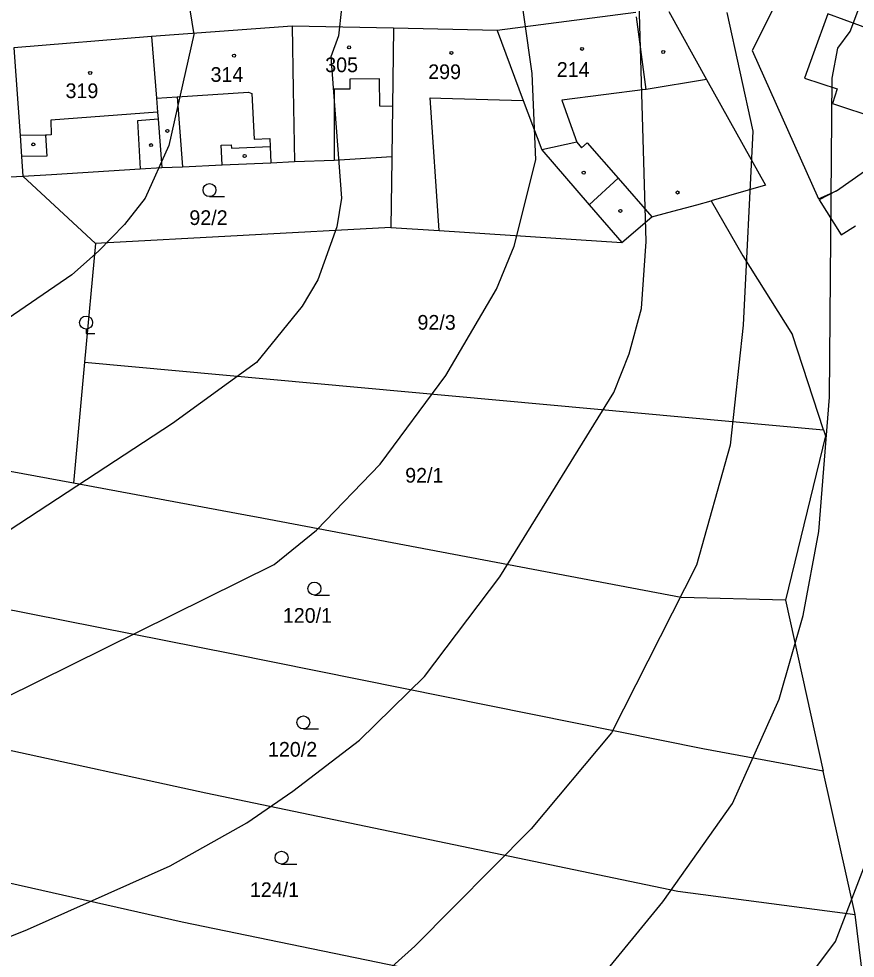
# Model space of a CAD drawing. Extents: x -555860 to -552701, y -1187050 to -1182291.
# Drawn here: x -554512.6 to -554415.8, y -1184816.7 to -1184708.1 of the extents above; entities that cross this region are included whole.
import ezdxf

# ---------------------------------------------------------------- set-up
doc = ezdxf.new("R2010")
doc.units = 0
for name, color, linetype in [('CYKLISTI_stav', 7, 'Continuous'), ('LEG_2b', 7, 'Continuous'), ('Level 25', 7, 'Continuous'), ('Level 40', 7, 'Continuous'), ('Level 41', 7, 'Continuous'), ('navrh_BV', 7, 'Continuous')]:
    doc.layers.add(name, color=color, linetype=linetype)

msp = doc.modelspace()

# ---------------------------------------------------------------- linework, layer by layer
at = {"layer": 'CYKLISTI_stav'}
for p, q in [((-554440.03, -1184716.24), (-554441.14, -1184707.82)), ((-554419.03, -1184707.49), (-554420.67, -1184712.06)), ((-554420.67, -1184712.06), (-554421.7, -1184714.93)), ((-554470.88, -1184715.02), (-554474.31, -1184715.05)), ((-554474.31, -1184715.05), (-554474.31, -1184716.2)), ((-554470.82, -1184718.19), (-554470.88, -1184715.02)), ((-554433.05, -1184715.1), (-554440.03, -1184716.24)), ((-554421.7, -1184714.93), (-554417.92, -1184716.18)), ((-554494.26, -1184717.1), (-554486, -1184716.56)), ((-554486, -1184716.56), (-554485.62, -1184716.71)), ((-554485.62, -1184716.71), (-554485.36, -1184722)), ((-554474.31, -1184716.2), (-554476.11, -1184716.22)), ((-554476.11, -1184716.22), (-554476.09, -1184724.4)), ((-554440.14, -1184716.25), (-554449.77, -1184717.49)), ((-554440.03, -1184716.24), (-554440.14, -1184716.25)), ((-554417.92, -1184716.18), (-554418.47, -1184717.86)), ((-554496.65, -1184717.26), (-554494.26, -1184717.1)), ((-554494.26, -1184717.1), (-554493.66, -1184725.18)), ((-554465, -1184717.21), (-554463.75, -1184717.25)), ((-554463.95, -1184732.57), (-554465, -1184717.21)), ((-554463.75, -1184717.25), (-554454.23, -1184717.5)), ((-554449.77, -1184717.49), (-554448.94, -1184719.85)), ((-554418.47, -1184717.86), (-554412.59, -1184719.8)), ((-554496.53, -1184718.85), (-554508.88, -1184719.78)), ((-554469.37, -1184718.21), (-554470.82, -1184718.19)), ((-554508.88, -1184719.78), (-554508.85, -1184721.5)), ((-554496.47, -1184719.67), (-554498.86, -1184719.86)), ((-554498.86, -1184719.86), (-554498.53, -1184725.44)), ((-554448.94, -1184719.85), (-554448.06, -1184722.35)), ((-554509.49, -1184721.51), (-554512.43, -1184721.56)), ((-554509.49, -1184721.51), (-554509.35, -1184723.96)), ((-554509.35, -1184721.51), (-554509.49, -1184721.51)), ((-554508.85, -1184721.5), (-554509.35, -1184721.51)), ((-554485.36, -1184722), (-554483.55, -1184721.93)), ((-554483.55, -1184721.93), (-554483.51, -1184722.83)), ((-554489.16, -1184722.69), (-554488, -1184722.64)), ((-554489.06, -1184724.97), (-554489.16, -1184722.69)), ((-554488, -1184722.64), (-554487.99, -1184723.03)), ((-554487.99, -1184723.03), (-554483.51, -1184722.83)), ((-554483.51, -1184722.83), (-554483.42, -1184724.71)), ((-554448.06, -1184722.35), (-554452.1, -1184723.21)), ((-554448.06, -1184722.35), (-554447.52, -1184722.99)), ((-554447.52, -1184722.99), (-554446.85, -1184722.4)), ((-554446.85, -1184722.4), (-554443.27, -1184726.51)), ((-554509.35, -1184723.96), (-554512.25, -1184724.01)), ((-554443.27, -1184726.51), (-554446.62, -1184729.57)), ((-554443.27, -1184726.51), (-554439.36, -1184730.98))]:
    msp.add_line(p, q, dxfattribs=at)
at = {"layer": 'Level 25'}
for p, q in [((-554490.52, -1184728.63), (-554488.77, -1184728.63)), ((-554504.79, -1184743.95), (-554504.79, -1184744.45)), ((-554504.79, -1184744.45), (-554503.79, -1184744.45)), ((-554478.39, -1184774.72), (-554476.64, -1184774.72)), ((-554479.67, -1184790.21), (-554477.92, -1184790.21)), ((-554482.19, -1184805.85), (-554480.44, -1184805.85))]:
    msp.add_line(p, q, dxfattribs=at)
for centre, radius in [((-554474.38, -1184711.37), 0.175), ((-554447.43, -1184711.55), 0.175), ((-554487.68, -1184712.33), 0.175), ((-554462.54, -1184712.01), 0.175), ((-554438.05, -1184711.9), 0.175), ((-554504.32, -1184714.33), 0.175), ((-554495.39, -1184721.03), 0.175), ((-554510.9, -1184722.6), 0.175), ((-554497.27, -1184722.68), 0.175), ((-554486.46, -1184723.94), 0.175), ((-554447.25, -1184725.86), 0.175), ((-554490.52, -1184727.88), 0.75), ((-554436.39, -1184728.16), 0.175), ((-554443.01, -1184730.29), 0.175), ((-554504.79, -1184743.2), 0.75), ((-554478.39, -1184773.97), 0.75), ((-554479.67, -1184789.46), 0.75), ((-554482.19, -1184805.1), 0.75)]:
    msp.add_circle(centre, radius, dxfattribs=at)
at = {"layer": 'Level 40'}
msp.add_lwpolyline([(-554611.23, -1184820.09), (-554582.7, -1184820.47), (-554576.07, -1184819.51), (-554565.84, -1184816.21), (-554560.24, -1184813.68), (-554537.78, -1184799.11), (-554522.11, -1184790.52), (-554483.03, -1184771.19), (-554478.15, -1184767.22), (-554470.8, -1184759.6), (-554463.18, -1184749.34), (-554457.35, -1184739.35), (-554455.27, -1184734.36), (-554452.78, -1184724.38), (-554453.2, -1184714.4), (-554455.03, -1184701.58)], dxfattribs=at)
at = {"layer": 'Level 41'}
for points in [[(-554605.86, -1184860.16), (-554603.22, -1184859.57), (-554593.52, -1184859.43), (-554588.28, -1184858.78), (-554585.47, -1184858.18), (-554579.87, -1184856.31), (-554575.77, -1184854.16), (-554568.83, -1184849.45), (-554558.16, -1184838.08), (-554551.09, -1184831.42), (-554547.48, -1184828.93), (-554537.91, -1184823.94), (-554511.57, -1184813.4), (-554495.07, -1184806.05), (-554486.2, -1184801.06), (-554480.9, -1184797.4), (-554473.16, -1184791.49), (-554465.67, -1184784.14), (-554456.94, -1184772.63), (-554443.77, -1184751.28), (-554441.99, -1184746.82), (-554440.58, -1184741.57), (-554440.02, -1184733.81), (-554441.27, -1184691.66)], [(-554493.41, -1184703.16), (-554492.33, -1184709.87), (-554495.21, -1184722.72), (-554497.98, -1184728.82), (-554500.34, -1184731.87), (-554503.37, -1184734.94), (-554506.44, -1184737.69), (-554531.4, -1184754.75), (-554553.86, -1184768.61), (-554561.72, -1184772.48), (-554563.84, -1184773.19), (-554568.83, -1184774.16), (-554572.94, -1184774.13), (-554576.32, -1184773.6), (-554580.2, -1184772.65), (-554583.81, -1184771.25), (-554594.32, -1184769.08), (-554599.42, -1184767.47), (-554603.49, -1184765.74), (-554609.62, -1184766.12)], [(-554577.57, -1184923.21), (-554561.62, -1184903.94), (-554556.63, -1184898.81), (-554544.98, -1184889.38), (-554499.78, -1184862.9), (-554473.64, -1184844.1), (-554466.37, -1184838.63), (-554460.27, -1184833.7), (-554445.57, -1184819.36), (-554438.08, -1184810.21), (-554430.04, -1184798.84), (-554424.63, -1184786.78), (-554421.86, -1184777.07), (-554420.06, -1184767.36), (-554418.81, -1184751.83), (-554418.53, -1184714.95), (-554417.84, -1184711.48), (-554416.45, -1184709.54), (-554414.08, -1184703.24)], [(-554475.27, -1184706.86), (-554475.62, -1184710.03), (-554476.49, -1184712.46), (-554475.24, -1184728.82), (-554475.8, -1184732.14), (-554478.01, -1184738.25), (-554479.82, -1184741.3), (-554485.09, -1184747.81), (-554494.79, -1184754.89), (-554519.2, -1184770.83), (-554540.55, -1184782.34), (-554555.8, -1184789.55), (-554564.85, -1184792.61), (-554568, -1184793.29), (-554572.77, -1184793.77), (-554577.15, -1184793.99), (-554586.31, -1184793.29), (-554593.56, -1184791.79), (-554604.25, -1184790.82), (-554610.69, -1184790.82)], [(-554430.68, -1184707.34), (-554427.68, -1184721.05), (-554428.79, -1184743.52), (-554430.32, -1184757.38), (-554434.2, -1184771.25), (-554444.04, -1184790.66), (-554453.33, -1184801.75), (-554466.78, -1184815.34), (-554479.26, -1184826.57), (-554486.75, -1184832.53), (-554501.72, -1184841.82), (-554514.48, -1184848.48), (-554531.12, -1184856.24), (-554539.44, -1184861.09), (-554572.72, -1184887.72), (-554581.04, -1184892.71), (-554586.58, -1184895.34), (-554606.93, -1184902.31)], [(-554540.27, -1184922.38), (-554525.99, -1184905.47), (-554517.25, -1184896.59), (-554473.02, -1184864.84), (-554453.33, -1184849.73), (-554435.72, -1184834.33), (-554421.44, -1184819.22), (-554418.11, -1184814.78), (-554412.15, -1184799.25)]]:
    msp.add_lwpolyline(points, dxfattribs=at)
at = {"layer": 'navrh_BV'}
for p, q in [((-554424.85, -1184705.92), (-554427.76, -1184711.74)), ((-554441.2, -1184707.33), (-554457.24, -1184709.42)), ((-554437.39, -1184707.24), (-554433.05, -1184715.1)), ((-554409.25, -1184711.1), (-554419.03, -1184707.49)), ((-554480.97, -1184708.93), (-554497.21, -1184710.13)), ((-554469.25, -1184709.14), (-554480.97, -1184708.93)), ((-554480.97, -1184708.93), (-554480.84, -1184716.23)), ((-554469.25, -1184709.14), (-554469.37, -1184718.21)), ((-554457.24, -1184709.42), (-554469.25, -1184709.14)), ((-554497.21, -1184710.13), (-554513.14, -1184711.42)), ((-554497.21, -1184710.13), (-554496.65, -1184717.26)), ((-554457.24, -1184709.42), (-554454.23, -1184717.5)), ((-554513.14, -1184711.42), (-554512.43, -1184721.56)), ((-554427.76, -1184711.74), (-554420.08, -1184728.88)), ((-554433.05, -1184715.1), (-554426.22, -1184727.3)), ((-554480.84, -1184716.23), (-554480.7, -1184724.58)), ((-554496.65, -1184717.26), (-554496.53, -1184718.85)), ((-554454.23, -1184717.5), (-554452.1, -1184723.21)), ((-554496.53, -1184718.85), (-554496.47, -1184719.67)), ((-554469.37, -1184718.21), (-554469.44, -1184724.01)), ((-554496.47, -1184719.67), (-554496.03, -1184725.28)), ((-554512.43, -1184721.56), (-554512.25, -1184724.01)), ((-554452.1, -1184723.21), (-554446.62, -1184729.57)), ((-554512.25, -1184724.01), (-554512.1, -1184726.26)), ((-554480.7, -1184724.58), (-554476.09, -1184724.4)), ((-554476.09, -1184724.4), (-554469.44, -1184724.01)), ((-554469.45, -1184724.31), (-554469.55, -1184732.21)), ((-554469.44, -1184724.01), (-554469.45, -1184724.31)), ((-554418.02, -1184727.97), (-554411.82, -1184723.6)), ((-554508.79, -1184726.06), (-554498.53, -1184725.44)), ((-554498.53, -1184725.44), (-554496.03, -1184725.28)), ((-554496.03, -1184725.28), (-554493.66, -1184725.18)), ((-554493.66, -1184725.18), (-554489.06, -1184724.97)), ((-554489.06, -1184724.97), (-554483.42, -1184724.71)), ((-554483.42, -1184724.71), (-554480.7, -1184724.58)), ((-554530.57, -1184727.39), (-554512.1, -1184726.26)), ((-554512.1, -1184726.26), (-554508.79, -1184726.06)), ((-554503.71, -1184734.04), (-554512.1, -1184726.26)), ((-554426.22, -1184727.3), (-554432.52, -1184729.14)), ((-554420.08, -1184728.88), (-554418.02, -1184727.97)), ((-554418.02, -1184727.97), (-554420.02, -1184729.02)), ((-554446.62, -1184729.57), (-554442.85, -1184733.93)), ((-554437.52, -1184730.48), (-554434.16, -1184729.58)), ((-554434.16, -1184729.58), (-554432.52, -1184729.14)), ((-554432.52, -1184729.14), (-554428.86, -1184735.5)), ((-554420.02, -1184729.02), (-554417.48, -1184733.04)), ((-554442.85, -1184733.93), (-554439.36, -1184730.98)), ((-554439.36, -1184730.98), (-554437.52, -1184730.48)), ((-554417.48, -1184733.04), (-554415.83, -1184732)), ((-554469.55, -1184732.21), (-554503.71, -1184734.04)), ((-554469.55, -1184732.21), (-554463.95, -1184732.57)), ((-554463.95, -1184732.57), (-554442.85, -1184733.93)), ((-554503.71, -1184734.04), (-554504.97, -1184747.77)), ((-554428.86, -1184735.5), (-554423.09, -1184744.64)), ((-554419.5, -1184755.62), (-554423.09, -1184744.64)), ((-554504.97, -1184747.77), (-554506.26, -1184761.79)), ((-554504.97, -1184747.77), (-554419.5, -1184755.62)), ((-554419.5, -1184755.62), (-554419.27, -1184756.31)), ((-554506.26, -1184761.79), (-554531.51, -1184757.08)), ((-554419.27, -1184756.31), (-554423.92, -1184775.32)), ((-554485.74, -1184765.61), (-554506.26, -1184761.79)), ((-554485.1, -1184765.72), (-554485.74, -1184765.61)), ((-554435.96, -1184775.01), (-554485.1, -1184765.72)), ((-554487.99, -1184781.51), (-554534.44, -1184772.32)), ((-554423.92, -1184775.32), (-554435.96, -1184775.01)), ((-554423.92, -1184775.32), (-554419.54, -1184795.1)), ((-554433.49, -1184792.53), (-554487.99, -1184781.51)), ((-554537.43, -1184787.48), (-554490.94, -1184797.59)), ((-554423.08, -1184794.45), (-554433.49, -1184792.53)), ((-554419.54, -1184795.1), (-554423.08, -1184794.45)), ((-554415.87, -1184811.69), (-554419.54, -1184795.1)), ((-554490.94, -1184797.59), (-554436.38, -1184808.97)), ((-554537.9, -1184802.5), (-554493.67, -1184812.54)), ((-554436.38, -1184808.97), (-554419.1, -1184811.26)), ((-554419.1, -1184811.26), (-554415.87, -1184811.69)), ((-554413.68, -1184829.54), (-554415.87, -1184811.69)), ((-554493.67, -1184812.54), (-554441.4, -1184823.26))]:
    msp.add_line(p, q, dxfattribs=at)

# ---------------------------------------------------------------- texts
at = {"layer": 'LEG_2b'}
for s, p in [('305', (-554477.14, -1184714.24)), ('314', (-554490.4, -1184715.36)), ('299', (-554465.23, -1184715.04)), ('214', (-554450.36, -1184714.78)), ('319', (-554507.17, -1184717.24)), ('92/2', (-554492.85, -1184731.92)), ('92/3', (-554466.47, -1184744.03)), ('92/1', (-554467.89, -1184761.72)), ('120/1', (-554482.04, -1184777.93)), ('120/2', (-554483.76, -1184793.42)), ('124/1', (-554485.85, -1184809.66))]:
    msp.add_text(s, height=1.7, dxfattribs=at).set_placement(p)

doc.saveas('drawing.dxf')
